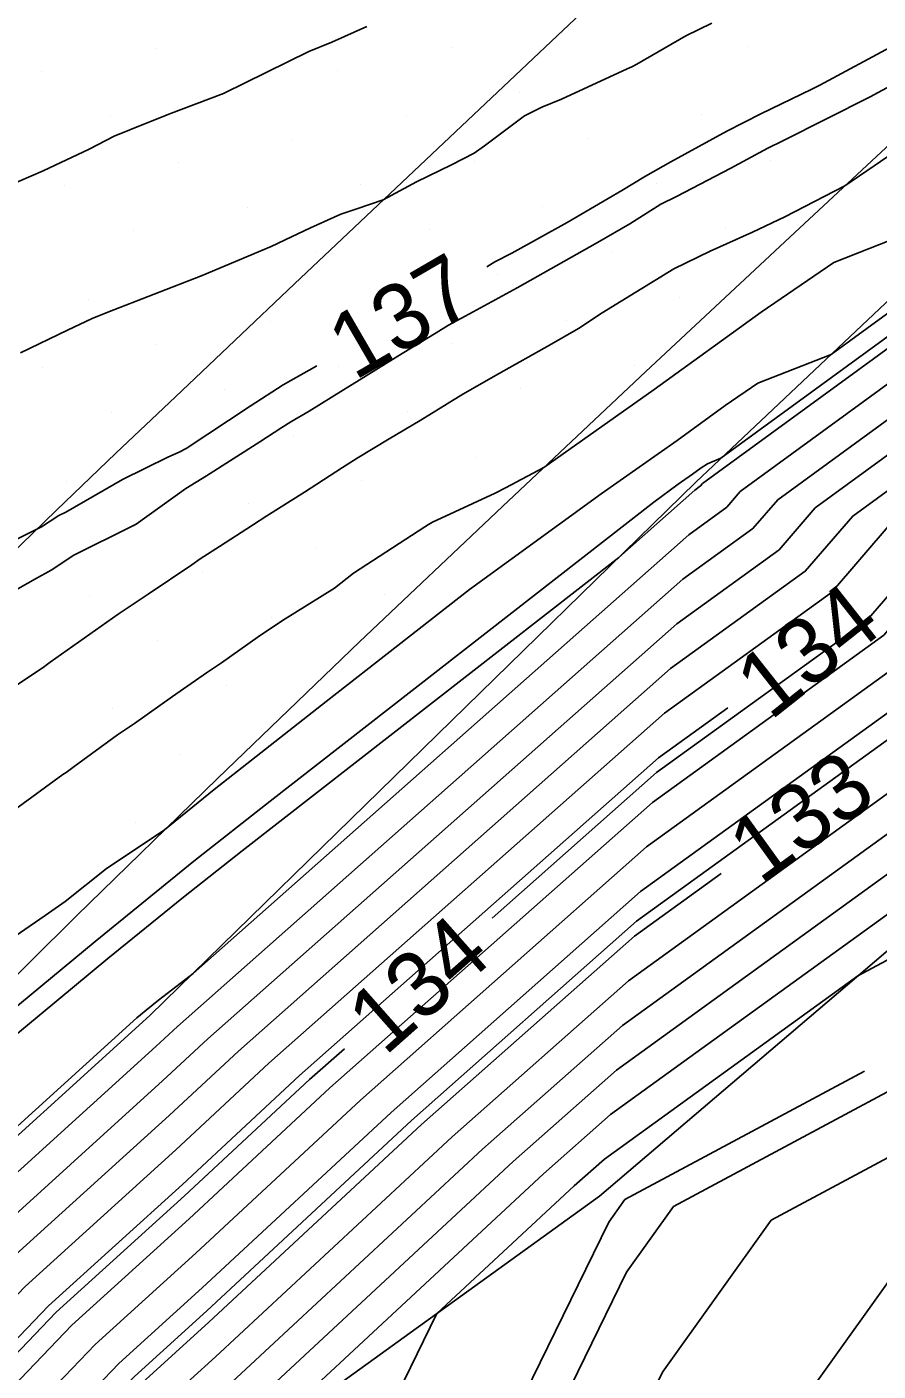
# Model space of a CAD drawing. Extents: x 2354170 to 2357230, y 866100 to 868290.
# Drawn here: x 2355628.24 to 2355654.19, y 866596.66 to 866637.6 of the extents above; entities that cross this region are included whole.
import ezdxf

# ---------------------------------------------------------------- set-up
doc = ezdxf.new("R2010")
doc.units = 0
for name, color, linetype in [('Default', 7, 'Continuous'), ('DTM Contours Major', 7, 'Continuous'), ('DTM Contours Minor', 7, 'Continuous'), ('DTM Contours Minor Text', 7, 'Continuous'), ('Exist DTM Breakline', 7, 'Continuous'), ('Exist DTM Scan Elevation Point', 7, 'Continuous'), ('Exist Roads EOP', 7, 'Continuous'), ('PH Exist DTM Breakline', 7, 'Continuous')]:
    doc.layers.add(name, color=color, linetype=linetype)

msp = doc.modelspace()

# ---------------------------------------------------------------- linework, layer by layer
at = {"layer": 'Default'}
for points in [[(2355730.895, 866682.901), (2355730.333, 866682.475), (2355725.093, 866678.068), (2355722.003, 866675.778), (2355711.049, 866668.137), (2355703.886, 866662.789), (2355691.007, 866653.947), (2355685.32, 866649.73), (2355671.782, 866639.292), (2355668.564, 866636.615), (2355664.995, 866633.3), (2355651.125, 866623.196), (2355650.37, 866622.321), (2355648.23, 866620.774), (2355632.832, 866607.158), (2355632.178, 866606.55), (2355626.047, 866600.993), (2355625.193, 866600.103), (2355609.498, 866584.811), (2355609.332, 866584.651), (2355607.904, 866583.325), (2355593.124, 866571.933)], [(2355731.536, 866681.78), (2355725.405, 866676.624), (2355721.791, 866673.945), (2355712.478, 866667.449), (2355703.85, 866661.007), (2355693.08, 866653.614), (2355685.752, 866648.18), (2355674.332, 866639.374), (2355669.924, 866635.708), (2355665.037, 866631.169), (2355653.412, 866622.701), (2355651.965, 866621.022), (2355647.862, 866618.057), (2355634.692, 866606.411), (2355632.582, 866604.45), (2355627.475, 866599.821), (2355624.722, 866596.952), (2355611.911, 866584.47), (2355608.103, 866580.809), (2355589.469, 866563.506)], [(2355732.137, 866681.432), (2355725.561, 866675.902), (2355721.684, 866673.028), (2355713.192, 866667.105), (2355703.832, 866660.116), (2355694.117, 866653.447), (2355685.968, 866647.405), (2355675.608, 866639.416), (2355670.605, 866635.255), (2355665.058, 866630.103), (2355654.556, 866622.453), (2355652.763, 866620.372), (2355647.679, 866616.699), (2355635.622, 866606.037), (2355632.784, 866603.4), (2355628.189, 866599.235), (2355624.486, 866595.376), (2355613.118, 866584.3), (2355607.489, 866578.887), (2355590.942, 866563.522)], [(2355733.339, 866680.737), (2355725.874, 866674.458), (2355721.472, 866671.196), (2355714.621, 866666.416), (2355703.795, 866658.334), (2355696.19, 866653.113), (2355686.4, 866645.854), (2355678.158, 866639.499), (2355671.965, 866634.349), (2355665.1, 866627.971), (2355656.844, 866621.957), (2355654.358, 866619.074), (2355647.311, 866613.982), (2355637.482, 866605.29), (2355633.187, 866601.3), (2355629.616, 866598.063), (2355624.014, 866592.225), (2355615.531, 866583.959), (2355606.26, 866575.045)], [(2355733.94, 866680.389), (2355726.03, 866673.736), (2355721.366, 866670.279), (2355715.335, 866666.072), (2355703.777, 866657.443), (2355697.226, 866652.946), (2355686.616, 866645.079), (2355679.433, 866639.54), (2355672.646, 866633.895), (2355665.121, 866626.906), (2355657.987, 866621.709), (2355655.156, 866618.424), (2355647.128, 866612.624), (2355638.412, 866604.916), (2355633.389, 866600.25), (2355630.33, 866597.477), (2355623.779, 866590.649), (2355616.738, 866583.789), (2355605.646, 866573.124)], [(2355734.542, 866680.041), (2355726.186, 866673.014), (2355721.26, 866669.363), (2355716.049, 866665.728), (2355703.759, 866656.552), (2355698.263, 866652.779), (2355686.832, 866644.303), (2355680.708, 866639.582), (2355673.326, 866633.442), (2355665.142, 866625.84), (2355659.131, 866621.461), (2355655.954, 866617.775), (2355646.944, 866611.265), (2355639.342, 866604.543), (2355633.591, 866599.2), (2355631.044, 866596.892), (2355623.543, 866589.073), (2355617.944, 866583.618), (2355605.032, 866571.203)], [(2355735.744, 866679.346), (2355726.499, 866671.57), (2355721.047, 866667.53), (2355717.478, 866665.04), (2355703.723, 866654.77), (2355700.336, 866652.445), (2355687.264, 866642.753), (2355683.259, 866639.665), (2355674.687, 866632.536), (2355665.184, 866623.708), (2355661.418, 866620.965), (2355657.549, 866616.476), (2355646.576, 866608.548), (2355641.202, 866603.795), (2355633.995, 866597.1), (2355632.472, 866595.72), (2355623.071, 866585.922), (2355620.358, 866583.278), (2355603.803, 866567.361)], [(2355736.345, 866678.998), (2355726.655, 866670.848), (2355720.941, 866666.613), (2355718.192, 866664.696), (2355703.705, 866653.88), (2355701.373, 866652.279), (2355687.48, 866641.978), (2355684.534, 866639.706), (2355675.367, 866632.082), (2355665.205, 866622.643), (2355662.562, 866620.718), (2355658.347, 866615.827), (2355646.393, 866607.19), (2355642.132, 866603.422), (2355634.197, 866596.05), (2355633.186, 866595.134), (2355622.835, 866584.346), (2355621.564, 866583.107), (2355603.189, 866565.439)], [(2355737.548, 866678.303), (2355726.967, 866669.404), (2355720.729, 866664.781), (2355719.62, 866664.007), (2355703.668, 866652.098), (2355703.446, 866651.945), (2355687.912, 866640.427), (2355687.084, 866639.789), (2355676.728, 866631.176), (2355665.247, 866620.511), (2355664.85, 866620.222), (2355659.942, 866614.528), (2355646.025, 866604.473), (2355643.992, 866602.675), (2355634.752, 866594.091), (2355634.685, 866593.954), (2355634.646, 866593.844), (2355627.674, 866582.099), (2355624.498, 866579.662), (2355622.018, 866577.675), (2355606.482, 866562.843)], [(2355739.104, 866674.239), (2355730.825, 866665.861), (2355727.895, 866663.802), (2355723.317, 866659.606), (2355720.34, 866658.065), (2355712.39, 866650.892), (2355706.703, 866646.183), (2355697.376, 866639.9), (2355693.663, 866635.216), (2355688.878, 866631.495), (2355682.604, 866626.277), (2355678.296, 866622.891), (2355671.488, 866615.846), (2355667.988, 866614.274), (2355665.895, 866611.809), (2355660.068, 866606.157), (2355650.929, 866601.264), (2355647.61, 866596.626), (2355645, 866591.291), (2355641.562, 866581.588), (2355641.151, 866580.006), (2355639.979, 866578.723), (2355635.028, 866575.055)], [(2355733.653, 866664.052), (2355728.414, 866660.371), (2355724.974, 866657.218), (2355720.192, 866654.743), (2355715.519, 866650.527), (2355707.792, 866644.13), (2355701.566, 866639.935), (2355696.179, 866633.141), (2355689.238, 866627.743), (2355685.013, 866624.229), (2355678.763, 866619.316), (2355673.843, 866614.226), (2355669.021, 866612.059), (2355668.014, 866610.873), (2355660.024, 866603.123), (2355655.393, 866600.643), (2355649.246, 866592.054), (2355648.438, 866590.403), (2355647.374, 866587.401), (2355645.455, 866580.006), (2355639.979, 866574.013)], [(2355685.259, 866648.742), (2355673.057, 866639.333), (2355669.244, 866636.161), (2355665.016, 866632.234), (2355652.269, 866622.949), (2355651.168, 866621.671), (2355648.046, 866619.416), (2355633.762, 866606.785), (2355632.38, 866605.5), (2355626.761, 866600.407), (2355624.958, 866598.527), (2355610.704, 866584.64), (2355609.616, 866583.594)], [(2355684.67, 866638.8), (2355676.048, 866631.629), (2355665.226, 866621.577), (2355663.706, 866620.47), (2355659.144, 866615.177), (2355646.209, 866605.831), (2355643.062, 866603.048), (2355634.398, 866595), (2355633.9, 866594.548), (2355623.928, 866584.155), (2355623.163, 866582.866), (2355622.826, 866582.607), (2355622.563, 866582.397), (2355611.115, 866571.468)], [(2355627.611, 866632.727), (2355628.737, 866633.213), (2355630.139, 866633.878), (2355630.906, 866634.264), (2355631.381, 866634.462), (2355632.574, 866634.934), (2355634.241, 866635.567), (2355634.26, 866635.576), (2355636.839, 866636.846), (2355637.538, 866637.134), (2355638.604, 866637.611)], [(2355628.055, 866627.669), (2355629.487, 866628.361), (2355630.232, 866628.715), (2355630.708, 866628.912), (2355633.534, 866630.003), (2355633.569, 866630.017), (2355633.584, 866630.024), (2355635.693, 866630.909), (2355636.306, 866631.203), (2355636.885, 866631.482), (2355637.816, 866631.889), (2355638.303, 866632.055), (2355639.107, 866632.332), (2355640.119, 866632.882), (2355641.185, 866633.394), (2355641.879, 866633.754), (2355642.191, 866633.97), (2355643.406, 866634.893), (2355643.937, 866635.148), (2355644.534, 866635.391), (2355646.537, 866636.319), (2355646.676, 866636.385), (2355646.835, 866636.46), (2355648.324, 866637.323), (2355649.119, 866637.715)], [(2355642.263, 866630.291), (2355642.509, 866630.442), (2355643.028, 866630.705), (2355644.707, 866631.641), (2355646.373, 866632.618), (2355647.099, 866633.056), (2355647.866, 866633.487), (2355649.571, 866634.417), (2355650.611, 866634.952), (2355652.165, 866635.699), (2355652.412, 866635.827), (2355654.674, 866637.037)], [(2355626.799, 866609.164), (2355628.8, 866610.54), (2355629.414, 866610.963), (2355630.664, 866611.958), (2355632.44, 866613.142), (2355633.955, 866614.374), (2355637.365, 866617.057), (2355641.733, 866620.461), (2355645.749, 866623.375), (2355648.058, 866625.005), (2355649.525, 866626.067), (2355650.524, 866626.748), (2355652.75, 866627.623), (2355664.932, 866636.497)], [(2355664.953, 866635.432), (2355648.838, 866623.692), (2355648.775, 866623.619), (2355648.597, 866623.491), (2355646.28, 866621.442), (2355634.81, 866612.506), (2355633.023, 866611.1), (2355630.717, 866609.225), (2355627.662, 866606.704), (2355625.461, 866604.708), (2355622.028, 866601.968), (2355617.12, 866597.89), (2355616.925, 866597.719), (2355616.768, 866597.611), (2355616.666, 866597.589), (2355614.36, 866596.436)], [(2355664.974, 866634.366), (2355649.981, 866623.444), (2355649.573, 866622.97), (2355648.413, 866622.132), (2355633.31, 866608.776), (2355632.255, 866607.955), (2355632.091, 866607.826), (2355631.879, 866607.653), (2355631.598, 866607.421), (2355625.41, 866601.813), (2355625.095, 866601.561), (2355624.644, 866601.186), (2355612.976, 866590.964), (2355611.288, 866589.801), (2355608.74, 866588.067), (2355605.313, 866585.081), (2355601.609, 866582.528)], [(2355626.572, 866616.66), (2355628.646, 866618.028), (2355628.782, 866618.121), (2355628.835, 866618.16), (2355628.957, 866618.247), (2355631.023, 866619.71), (2355631.941, 866620.325), (2355633.273, 866621.219), (2355633.526, 866621.4), (2355634.118, 866621.769), (2355635.121, 866622.425), (2355635.562, 866622.703), (2355636.705, 866623.433), (2355637.858, 866624.181), (2355638.314, 866624.467), (2355639.285, 866625.048), (2355640.23, 866625.609), (2355641.526, 866626.409), (2355642.612, 866627.031), (2355644.173, 866627.904), (2355645.052, 866628.414), (2355645.776, 866628.888), (2355647.385, 866629.869), (2355647.964, 866630.232), (2355649.063, 866630.765), (2355650.355, 866631.346), (2355651.338, 866631.814), (2355653.171, 866632.754), (2355655.149, 866634.104)], [(2355627.868, 866613.752), (2355629.344, 866614.826), (2355629.44, 866614.891), (2355629.686, 866615.07), (2355631.011, 866616.034), (2355631.522, 866616.383), (2355632.683, 866617.201), (2355633.717, 866617.928), (2355634.172, 866618.229), (2355635.297, 866619.02), (2355636.037, 866619.522), (2355637.624, 866620.509), (2355638.195, 866620.96), (2355640.373, 866622.375), (2355640.48, 866622.446), (2355640.609, 866622.518), (2355642.518, 866623.393), (2355642.825, 866623.564), (2355643.999, 866624.181), (2355647.358, 866626.554), (2355650.619, 866628.913), (2355652.837, 866630.426), (2355657.781, 866632.369)], [(2355627.054, 866621.558), (2355628.565, 866622.316), (2355628.694, 866622.374), (2355629.216, 866622.715), (2355629.432, 866622.822), (2355631.159, 866623.816), (2355632.536, 866624.49), (2355632.889, 866624.648), (2355633.101, 866624.763), (2355635.045, 866626.043), (2355636.055, 866626.698), (2355637.077, 866627.278)], [(2355649.606, 866616.866), (2355647.495, 866615.34), (2355636.552, 866605.664), (2355632.985, 866602.35), (2355628.903, 866598.649), (2355624.25, 866593.8), (2355614.324, 866584.129), (2355606.875, 866576.966), (2355592.414, 866563.539), (2355586.915, 866557.832), (2355582.79, 866554.058), (2355576.921, 866548.266)], [(2355660.156, 866612.224), (2355653.57, 866608.698), (2355645.842, 866603.115), (2355644.922, 866602.301), (2355640.741, 866598.417), (2355638.124, 866593.066), (2355636.601, 866588.771), (2355632.185, 866581.331), (2355626.17, 866576.716), (2355621.473, 866572.953)], [(2355649.403, 866611.816), (2355646.76, 866609.907), (2355640.272, 866604.169), (2355633.793, 866598.15), (2355631.758, 866596.306), (2355623.307, 866587.497), (2355619.151, 866583.448), (2355604.418, 866569.282), (2355598.305, 866563.606), (2355584.934, 866549.73), (2355583.504, 866548.422), (2355579.828, 866544.794), (2355577.662, 866542.27)], [(2355653.774, 866605.797), (2355646.466, 866601.884), (2355645.974, 866601.198), (2355641.562, 866592.179), (2355638.556, 866583.698), (2355636.696, 866580.564), (2355627.842, 866573.77), (2355620.928, 866568.232), (2355613.695, 866561.326), (2355607.556, 866554.499), (2355600.697, 866546.443), (2355596.301, 866541.245), (2355589.161, 866532.11)]]:
    msp.add_lwpolyline(points, dxfattribs=at)
at = {"layer": 'DTM Contours Major'}
msp.add_lwpolyline([(2355685.259, 866648.742), (2355673.057, 866639.333), (2355669.244, 866636.161), (2355665.016, 866632.234), (2355652.269, 866622.949), (2355651.168, 866621.671), (2355648.046, 866619.416), (2355633.762, 866606.785), (2355632.38, 866605.5), (2355626.761, 866600.407), (2355624.958, 866598.527), (2355610.704, 866584.64), (2355609.616, 866583.594)], dxfattribs=at)
at = {"layer": 'DTM Contours Minor'}
for points in [[(2355802.045, 866730.516), (2355799.339, 866728.27), (2355790.122, 866721.406), (2355783.574, 866717.479), (2355777.88, 866713.535), (2355770.814, 866708.338), (2355764.064, 866703.354), (2355752.393, 866694.731), (2355741.634, 866687.556), (2355733.33, 866681.265), (2355732.938, 866680.968), (2355725.77, 866674.939), (2355721.543, 866671.806), (2355714.144, 866666.646), (2355703.807, 866658.928), (2355695.499, 866653.224), (2355686.256, 866646.371), (2355677.308, 866639.471), (2355671.512, 866634.651), (2355665.086, 866628.682), (2355656.081, 866622.122), (2355653.827, 866619.507), (2355647.434, 866614.888), (2355642.42, 866610.454)], [(2355736.946, 866678.651), (2355726.811, 866670.126), (2355720.835, 866665.697), (2355718.906, 866664.351), (2355703.687, 866652.989), (2355702.409, 866652.112), (2355687.696, 866641.202), (2355685.809, 866639.748), (2355676.048, 866631.629), (2355665.226, 866621.577), (2355663.706, 866620.47), (2355659.144, 866615.177), (2355646.209, 866605.831), (2355643.062, 866603.048), (2355634.398, 866595), (2355633.9, 866594.548), (2355623.928, 866584.155), (2355623.163, 866582.866), (2355622.826, 866582.607), (2355622.563, 866582.397), (2355616.902, 866576.992)], [(2355726.585, 866665.205), (2355722.213, 866661.198), (2355720.439, 866660.28), (2355710.304, 866651.135), (2355705.976, 866647.552), (2355694.583, 866639.876), (2355691.986, 866636.6), (2355688.639, 866633.997), (2355680.999, 866627.643), (2355677.985, 866625.274), (2355669.917, 866616.927), (2355667.299, 866615.75), (2355664.482, 866612.433), (2355660.097, 866608.179), (2355647.953, 866601.678), (2355646.519, 866599.674), (2355642.708, 866591.883), (2355639.208, 866582.006), (2355638.2, 866580.308), (2355628.4, 866572.788)], [(2355703.92, 866656.087), (2355703.747, 866655.958), (2355698.954, 866652.668), (2355686.976, 866643.787), (2355681.558, 866639.609), (2355673.78, 866633.14), (2355665.156, 866625.129), (2355659.893, 866621.296), (2355656.485, 866617.342), (2355646.821, 866610.36), (2355639.962, 866604.294), (2355633.726, 866598.5), (2355631.52, 866596.501), (2355623.386, 866588.023), (2355618.749, 866583.505), (2355604.622, 866569.922), (2355597.814, 866563.6), (2355585.099, 866550.405), (2355583.445, 866548.892), (2355579.19, 866544.693), (2355568.263, 866531.96), (2355563.253, 866527.253), (2355557.151, 866521.019)], [(2355627.734, 866620.351), (2355628.507, 866620.794), (2355628.985, 866621.058), (2355629.677, 866621.511), (2355631.458, 866622.391), (2355631.512, 866622.422), (2355631.572, 866622.451), (2355633.091, 866623.536), (2355633.715, 866623.925), (2355635.347, 866624.96), (2355636.015, 866625.4), (2355636.284, 866625.574), (2355636.848, 866625.894), (2355637.89, 866626.549), (2355638.374, 866626.838), (2355639.679, 866627.646), (2355640.72, 866628.283), (2355641.098, 866628.512), (2355641.844, 866628.916), (2355643.182, 866629.652), (2355644.61, 866630.455), (2355645.635, 866631.026), (2355646.62, 866631.604), (2355647.564, 866632.196), (2355648.045, 866632.429), (2355649.695, 866633.294), (2355650.557, 866633.765), (2355650.824, 866633.903), (2355651.285, 866634.124), (2355653.943, 866635.467), (2355655.422, 866636.265)], [(2355616.302, 866598.981), (2355616.496, 866599.076), (2355617.344, 866599.6), (2355620.607, 866601.975), (2355621.006, 866602.241), (2355621.695, 866602.842), (2355622.329, 866603.161), (2355625.477, 866605.674), (2355626.35, 866606.465), (2355630.33, 866609.749), (2355633.334, 866612.191), (2355635.661, 866614.023), (2355647.349, 866623.128), (2355648.095, 866623.67), (2355648.524, 866623.973), (2355648.797, 866624.17), (2355648.982, 866624.296), (2355649.395, 866624.459), (2355664.946, 866635.787)], [(2355637.925, 866606.479), (2355636.862, 866605.539), (2355633.053, 866602), (2355629.141, 866598.454), (2355624.172, 866593.275), (2355614.727, 866584.073), (2355606.67, 866576.326), (2355592.905, 866563.545)]]:
    msp.add_lwpolyline(points, dxfattribs=at)
at = {"layer": 'Exist DTM Breakline'}
msp.add_lwpolyline([(2355645.493, 866638.348), (2355643.672, 866636.636), (2355641.853, 866634.921), (2355640.034, 866633.206), (2355638.215, 866631.491), (2355636.4, 866629.771), (2355634.586, 866628.051), (2355632.772, 866626.331), (2355630.957, 866624.611), (2355629.153, 866622.881), (2355627.349, 866621.149)], dxfattribs=at)
at = {"layer": 'Exist DTM Scan Elevation Point'}
for p, q in [((2355632.165, 866636.94), (2355632.165, 866636.94)), ((2355641.179, 866636.972), (2355641.179, 866636.972)), ((2355650.193, 866637.004), (2355650.193, 866637.004)), ((2355646.728, 866636.298), (2355646.728, 866636.298)), ((2355628.701, 866636.235), (2355628.701, 866636.235)), ((2355637.715, 866636.267), (2355637.715, 866636.267)), ((2355634.25, 866635.561), (2355634.25, 866635.561)), ((2355643.264, 866635.593), (2355643.264, 866635.593)), ((2355652.278, 866635.624), (2355652.278, 866635.624)), ((2355630.786, 866634.856), (2355630.786, 866634.856)), ((2355639.8, 866634.887), (2355639.8, 866634.887)), ((2355648.813, 866634.919), (2355648.813, 866634.919)), ((2355636.335, 866634.182), (2355636.335, 866634.182)), ((2355645.349, 866634.213), (2355645.349, 866634.213)), ((2355632.871, 866633.476), (2355632.871, 866633.476)), ((2355641.885, 866633.508), (2355641.885, 866633.508)), ((2355650.898, 866633.539), (2355650.898, 866633.539)), ((2355629.406, 866632.771), (2355629.406, 866632.771)), ((2355638.42, 866632.802), (2355638.42, 866632.802)), ((2355647.434, 866632.834), (2355647.434, 866632.834)), ((2355634.956, 866632.097), (2355634.956, 866632.097)), ((2355643.97, 866632.128), (2355643.97, 866632.128)), ((2355631.491, 866631.391), (2355631.491, 866631.391)), ((2355640.505, 866631.423), (2355640.505, 866631.423)), ((2355649.519, 866631.454), (2355649.519, 866631.454)), ((2355637.041, 866630.717), (2355637.041, 866630.717)), ((2355646.055, 866630.749), (2355646.055, 866630.749)), ((2355633.576, 866630.012), (2355633.576, 866630.012)), ((2355642.59, 866630.043), (2355642.59, 866630.043)), ((2355639.126, 866629.338), (2355639.126, 866629.338)), ((2355648.14, 866629.369), (2355648.14, 866629.369)), ((2355630.112, 866629.306), (2355630.112, 866629.306)), ((2355635.661, 866628.632), (2355635.661, 866628.632)), ((2355644.675, 866628.664), (2355644.675, 866628.664)), ((2355632.197, 866627.927), (2355632.197, 866627.927)), ((2355641.211, 866627.958), (2355641.211, 866627.958)), ((2355646.76, 866627.284), (2355646.76, 866627.284)), ((2355628.732, 866627.221), (2355628.732, 866627.221)), ((2355637.746, 866627.253), (2355637.746, 866627.253)), ((2355634.282, 866626.547), (2355634.282, 866626.547)), ((2355643.296, 866626.579), (2355643.296, 866626.579)), ((2355630.817, 866625.842), (2355630.817, 866625.842)), ((2355639.831, 866625.873), (2355639.831, 866625.873)), ((2355636.367, 866625.168), (2355636.367, 866625.168)), ((2355632.902, 866624.462), (2355632.902, 866624.462)), ((2355641.916, 866624.494), (2355641.916, 866624.494)), ((2355629.438, 866623.757), (2355629.438, 866623.757)), ((2355638.452, 866623.788), (2355638.452, 866623.788)), ((2355634.987, 866623.083), (2355634.987, 866623.083)), ((2355631.523, 866622.377), (2355631.523, 866622.377)), ((2355640.537, 866622.409), (2355640.537, 866622.409)), ((2355637.072, 866621.703), (2355637.072, 866621.703)), ((2355633.608, 866620.998), (2355633.608, 866620.998)), ((2355639.157, 866620.324), (2355639.157, 866620.324)), ((2355630.144, 866620.292), (2355630.144, 866620.292)), ((2355635.693, 866619.618), (2355635.693, 866619.618)), ((2355632.229, 866618.913), (2355632.229, 866618.913)), ((2355628.764, 866618.207), (2355628.764, 866618.207)), ((2355634.314, 866617.533), (2355634.314, 866617.533)), ((2355630.849, 866616.828), (2355630.849, 866616.828)), ((2355632.934, 866615.448), (2355632.934, 866615.448)), ((2355629.47, 866614.743), (2355629.47, 866614.743)), ((2355631.555, 866613.363), (2355631.555, 866613.363))]:
    msp.add_line(p, q, dxfattribs=at)
at = {"layer": 'Exist Roads EOP'}
msp.add_lwpolyline([(2355655.89, 866635.282), (2355651.496, 866631.197), (2355647.11, 866627.102), (2355642.736, 866622.995), (2355638.381, 866618.868), (2355634.052, 866614.714), (2355629.756, 866610.525), (2355625.488, 866606.308), (2355621.238, 866602.073), (2355616.992, 866597.834), (2355612.74, 866593.601), (2355608.478, 866589.377), (2355604.221, 866585.149), (2355599.986, 866580.899), (2355595.795, 866576.605), (2355591.668, 866572.25)], dxfattribs=at)
at = {"layer": 'PH Exist DTM Breakline'}
for points in [[(2355746.918, 866706.979), (2355723.253, 866686.57), (2355704.063, 866671.503), (2355683.823, 866655.104), (2355664.882, 866639.067), (2355648.63, 866623.737), (2355631.996, 866607.494), (2355625.405, 866601.519)], [(2355634.595, 866593.977), (2355645.69, 866601.992), (2355660.186, 866614.329), (2355665.254, 866620.134), (2355677.26, 866630.822), (2355688.08, 866639.821), (2355703.665, 866651.91), (2355720.585, 866663.542), (2355727.238, 866668.155)]]:
    msp.add_lwpolyline(points, dxfattribs=at)

# ---------------------------------------------------------------- texts
at = {"layer": 'Default'}
for s, rotation, p in [('137', 30.1571, (2355638.223, 866626.808)), ('134', 38.3404, (2355650.898, 866616.447)), ('133', 35.8486, (2355650.601, 866611.448))]:
    msp.add_text(s, height=2, rotation=rotation, dxfattribs=at).set_placement(p)
at = {"layer": 'DTM Contours Minor Text'}
msp.add_text('134', height=2, rotation=41.4862, dxfattribs=at).set_placement((2355639.154, 866606.231))

doc.saveas('drawing.dxf')
